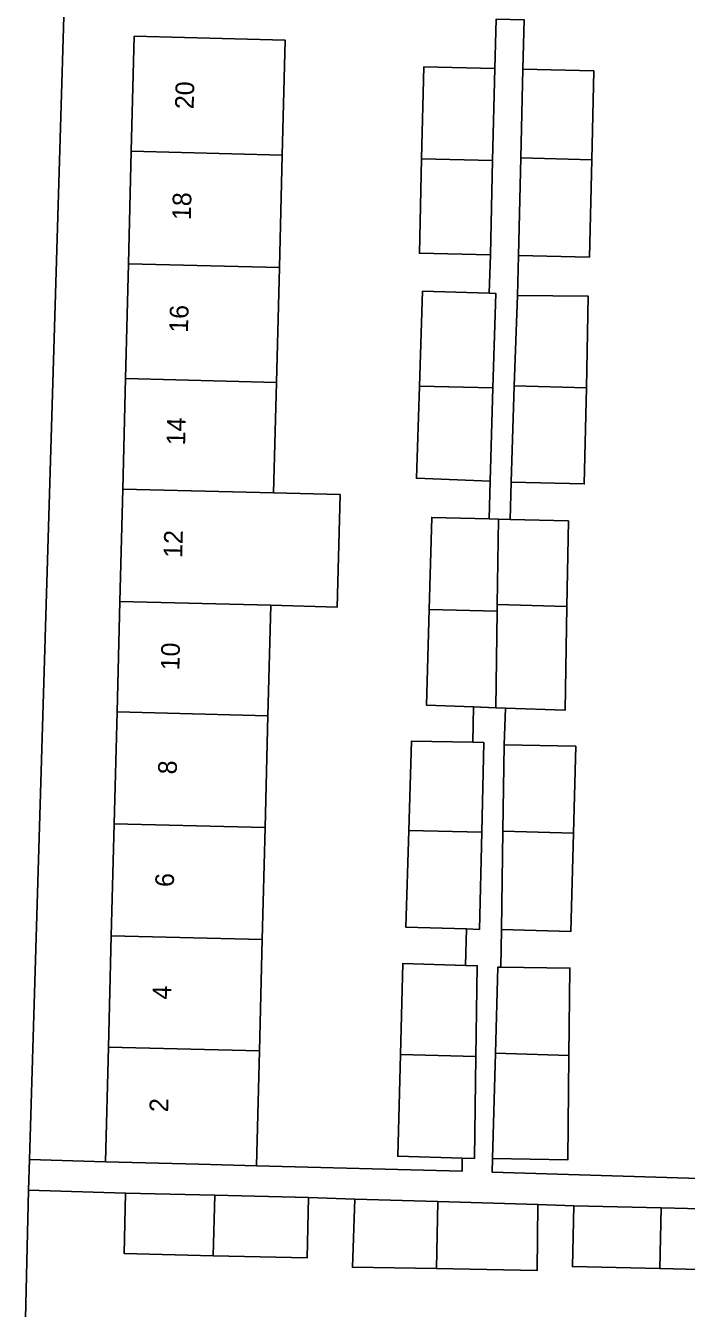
# Model space of a CAD drawing. Extents: x 162026 to 163502, y 387295 to 388169.
# Drawn here: x 162830 to 162865.4, y 387635.6 to 387704.3 of the extents above; entities that cross this region are included whole.
import ezdxf

# ---------------------------------------------------------------- set-up
doc = ezdxf.new("R2010")
doc.units = 0
for name, color, linetype in [('IMGEO_Erf', 7, 'Continuous'), ('IMGEO_Pand', 7, 'Continuous'), ('IMGEO_Pand_nummerreeks', 7, 'Continuous'), ('IMGEO_Voetpad_open', 7, 'Continuous')]:
    doc.layers.add(name, color=color, linetype=linetype)

msp = doc.modelspace()

# ---------------------------------------------------------------- linework, layer by layer
at = {"layer": 'IMGEO_Erf'}
for points in [[(162832.073, 387705.328), (162830.208, 387643.522), (162834.285, 387643.399), (162834.442, 387649.547), (162834.593, 387655.508), (162834.746, 387661.509), (162834.899, 387667.499), (162835.049, 387673.414), (162835.203, 387679.438), (162835.353, 387685.35), (162835.51, 387691.499), (162835.663, 387697.525), (162835.82, 387703.69), (162843.902, 387703.485), (162843.745, 387697.319), (162843.592, 387691.293), (162843.435, 387685.144), (162843.285, 387679.232), (162846.846, 387679.141), (162846.692, 387673.117), (162843.131, 387673.208), (162842.981, 387667.293), (162842.828, 387661.303), (162842.675, 387655.303), (162842.524, 387649.342), (162842.367, 387643.193), (162853.378, 387642.902), (162853.378, 387643.602), (162849.931, 387643.7), (162850.075, 387649.151), (162850.204, 387654.017), (162853.557, 387653.919), (162853.614, 387655.875), (162850.361, 387655.972), (162850.523, 387661.154), (162850.673, 387665.937), (162853.953, 387665.871), (162853.991, 387667.765), (162851.476, 387667.858), (162851.615, 387672.993), (162851.749, 387677.914), (162854.828, 387677.837), (162854.878, 387679.859), (162850.929, 387680.01), (162851.093, 387684.948), (162851.263, 387690.037), (162854.828, 387689.926), (162854.892, 387691.98), (162851.093, 387692.067), (162851.21, 387697.129), (162851.323, 387702.044), (162855.122, 387701.957), (162855.196, 387704.6)], [(162856.705, 387704.558), (162856.631, 387701.922), (162860.43, 387701.834), (162860.32, 387697.061), (162860.2, 387691.857), (162856.401, 387691.945), (162856.337, 387689.794), (162860.135, 387689.763), (162860.031, 387684.853), (162859.922, 387679.707), (162855.998, 387679.811), (162855.948, 387677.809), (162859.071, 387677.732), (162858.989, 387673.145), (162858.889, 387667.584), (162855.71, 387667.702), (162855.637, 387665.742), (162859.467, 387665.664), (162859.338, 387661.012), (162859.193, 387655.737), (162855.48, 387655.854), (162855.459, 387653.82), (162859.154, 387653.783), (162859.101, 387649.105), (162859.037, 387643.505), (162855.011, 387643.583), (162854.991, 387642.856), (162866.096, 387642.504)]]:
    msp.add_lwpolyline(points, dxfattribs=at)
msp.add_lwpolyline([(162880.109, 387640.519), (162870.416, 387640.782), (162870.339, 387637.533), (162863.958, 387637.685), (162859.282, 387637.796), (162859.359, 387641.045), (162857.434, 387641.121), (162857.4, 387637.587), (162852.009, 387637.681), (162847.508, 387637.76), (162847.625, 387641.394), (162845.155, 387641.491), (162845.078, 387638.256), (162840.053, 387638.376), (162835.283, 387638.49), (162835.359, 387641.725), (162830.159, 387641.882), (162829.57, 387616.672), (162875.322, 387615.622), (162879.544, 387619.719)], close=True, dxfattribs=at)
at = {"layer": 'IMGEO_Pand'}
for points in [[(162843.902, 387703.485), (162835.82, 387703.69), (162835.663, 387697.525), (162843.745, 387697.319)], [(162855.008, 387697.032), (162855.122, 387701.957), (162851.323, 387702.044), (162851.21, 387697.129)], [(162860.32, 387697.061), (162860.43, 387701.834), (162856.631, 387701.922), (162856.521, 387697.167)], [(162843.592, 387691.293), (162843.745, 387697.319), (162835.663, 387697.525), (162835.51, 387691.499)], [(162851.21, 387697.129), (162851.093, 387692.067), (162854.892, 387691.98), (162855.008, 387697.032)], [(162856.521, 387697.167), (162856.401, 387691.945), (162860.2, 387691.857), (162860.32, 387697.061)], [(162843.435, 387685.144), (162843.592, 387691.293), (162835.51, 387691.499), (162835.353, 387685.35)], [(162855.182, 387689.915), (162854.828, 387689.926), (162851.263, 387690.037), (162851.093, 387684.948), (162855.029, 387684.848)], [(162860.031, 387684.853), (162860.135, 387689.763), (162856.337, 387689.794), (162856.173, 387684.961)], [(162835.353, 387685.35), (162835.203, 387679.438), (162843.285, 387679.232), (162843.435, 387685.144)], [(162851.093, 387684.948), (162850.929, 387680.01), (162854.878, 387679.859), (162855.029, 387684.848)], [(162856.173, 387684.961), (162855.998, 387679.811), (162859.922, 387679.707), (162860.031, 387684.853)], [(162843.285, 387679.232), (162835.203, 387679.438), (162835.049, 387673.414), (162843.131, 387673.208), (162846.692, 387673.117), (162846.846, 387679.141)], [(162855.322, 387677.825), (162854.828, 387677.837), (162851.749, 387677.914), (162851.615, 387672.993), (162855.256, 387672.901), (162855.261, 387673.25)], [(162859.071, 387677.732), (162855.948, 387677.809), (162855.322, 387677.825), (162855.261, 387673.25), (162858.989, 387673.145)], [(162842.981, 387667.293), (162843.131, 387673.208), (162835.049, 387673.414), (162834.899, 387667.499)], [(162855.256, 387672.901), (162851.615, 387672.993), (162851.476, 387667.858), (162853.991, 387667.765), (162855.186, 387667.721)], [(162858.989, 387673.145), (162855.261, 387673.25), (162855.256, 387672.901), (162855.186, 387667.721), (162855.71, 387667.702), (162858.889, 387667.584)], [(162842.828, 387661.303), (162842.981, 387667.293), (162834.899, 387667.499), (162834.746, 387661.509)], [(162854.542, 387665.859), (162853.953, 387665.871), (162850.673, 387665.937), (162850.523, 387661.154), (162854.43, 387661.054)], [(162859.338, 387661.012), (162859.467, 387665.664), (162855.637, 387665.742), (162855.563, 387661.117)], [(162834.746, 387661.509), (162834.593, 387655.508), (162842.675, 387655.303), (162842.828, 387661.303)], [(162854.43, 387661.054), (162850.523, 387661.154), (162850.361, 387655.972), (162853.614, 387655.875), (162854.308, 387655.854)], [(162855.563, 387661.117), (162855.48, 387655.854), (162859.193, 387655.737), (162859.338, 387661.012)], [(162842.524, 387649.342), (162842.675, 387655.303), (162834.593, 387655.508), (162834.442, 387649.547)], [(162854.191, 387653.9), (162853.557, 387653.919), (162850.204, 387654.017), (162850.075, 387649.151), (162854.117, 387649.048)], [(162859.154, 387653.783), (162855.459, 387653.82), (162855.285, 387653.822), (162855.162, 387649.216), (162859.101, 387649.105)], [(162834.442, 387649.547), (162834.285, 387643.399), (162839.284, 387643.272), (162842.367, 387643.193), (162842.524, 387649.342)], [(162854.117, 387649.048), (162850.075, 387649.151), (162849.931, 387643.7), (162853.378, 387643.602), (162854.034, 387643.583)], [(162855.162, 387649.216), (162855.011, 387643.583), (162859.037, 387643.505), (162859.101, 387649.105)], [(162840.131, 387641.611), (162835.359, 387641.725), (162835.283, 387638.49), (162840.053, 387638.376)], [(162840.053, 387638.376), (162845.078, 387638.256), (162845.155, 387641.491), (162840.131, 387641.611)], [(162852.087, 387641.27), (162847.625, 387641.394), (162847.508, 387637.76), (162852.009, 387637.681)], [(162852.009, 387637.681), (162857.4, 387637.587), (162857.434, 387641.121), (162852.087, 387641.27)], [(162864.036, 387640.934), (162859.359, 387641.045), (162859.282, 387637.796), (162863.958, 387637.685)], [(162863.958, 387637.685), (162870.339, 387637.533), (162870.416, 387640.782), (162864.036, 387640.934)]]:
    msp.add_lwpolyline(points, close=True, dxfattribs=at)
at = {"layer": 'IMGEO_Voetpad_open'}
for points in [[(162828.537, 387613.832), (162829.508, 387613.805), (162829.57, 387616.672), (162830.159, 387641.882), (162830.208, 387643.522), (162832.073, 387705.328)], [(162866.096, 387642.504), (162854.991, 387642.856), (162855.011, 387643.583), (162855.162, 387649.216), (162855.285, 387653.822), (162855.459, 387653.82), (162855.48, 387655.854), (162855.563, 387661.117), (162855.637, 387665.742), (162855.71, 387667.702), (162855.186, 387667.721), (162853.991, 387667.765), (162853.953, 387665.871), (162854.542, 387665.859), (162854.43, 387661.054), (162854.308, 387655.854), (162853.614, 387655.875), (162853.557, 387653.919), (162854.191, 387653.9), (162854.117, 387649.048), (162854.034, 387643.583), (162853.378, 387643.602), (162853.378, 387642.902), (162842.367, 387643.193), (162839.284, 387643.272), (162834.285, 387643.399), (162830.208, 387643.522), (162830.159, 387641.882), (162835.359, 387641.725), (162840.131, 387641.611), (162845.155, 387641.491), (162847.625, 387641.394), (162852.087, 387641.27), (162857.434, 387641.121), (162859.359, 387641.045), (162864.036, 387640.934), (162870.416, 387640.782)]]:
    msp.add_lwpolyline(points, dxfattribs=at)
msp.add_lwpolyline([(162856.401, 387691.945), (162856.521, 387697.167), (162856.631, 387701.922), (162856.705, 387704.558), (162855.196, 387704.6), (162855.122, 387701.957), (162855.008, 387697.032), (162854.892, 387691.98), (162854.828, 387689.926), (162855.182, 387689.915), (162855.029, 387684.848), (162854.878, 387679.859), (162854.828, 387677.837), (162855.322, 387677.825), (162855.948, 387677.809), (162855.998, 387679.811), (162856.173, 387684.961), (162856.337, 387689.794)], close=True, dxfattribs=at)

# ---------------------------------------------------------------- texts
at = {"layer": 'IMGEO_Pand_nummerreeks'}
for s, rotation, p in [('20', 88.54157, (162839.001, 387699.769)), ('18', 88.54157, (162838.85, 387693.831)), ('16', 88.54157, (162838.696, 387687.798)), ('14', 88.54157, (162838.543, 387681.769)), ('12', 88.53917, (162838.389, 387675.737)), ('10', 88.54157, (162838.236, 387669.714)), ('8', 88.54157, (162838.094, 387664.146)), ('6', 88.54157, (162837.941, 387658.113)), ('4', 88.54157, (162837.787, 387652.084)), ('2', 88.54157, (162837.634, 387646.053))]:
    msp.add_text(s, height=1, rotation=rotation, dxfattribs=at).set_placement(p)

doc.saveas('drawing.dxf')
